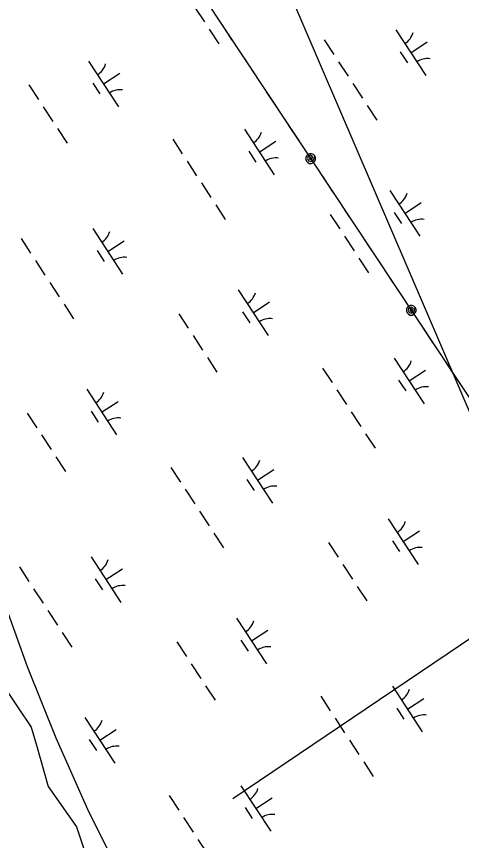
# Model space of a CAD drawing. Extents: x 3945642 to 3966284, y 206476 to 228921.
# Drawn here: x 3959193 to 3959601, y 214156 to 214912 of the extents above; entities that cross this region are included whole.
import ezdxf

# ---------------------------------------------------------------- set-up
doc = ezdxf.new("R2010")
doc.units = 0
for name, color, linetype in [('V-RIVR-EDGE', 7, 'Continuous'), ('V-UTIL-LINE', 7, 'Continuous'), ('V-WETL-SWMP', 7, 'Continuous')]:
    doc.layers.add(name, color=color, linetype=linetype)

msp = doc.modelspace()

# ---------------------------------------------------------------- linework, layer by layer
at = {"layer": 'V-RIVR-EDGE'}
msp.add_lwpolyline([(3959176.63, 214303.93), (3959194.44, 214277.81), (3959206.31, 214260), (3959211.06, 214243.38), (3959221.75, 214205.39), (3959247.87, 214168.58), (3959269.24, 214104.47)], dxfattribs=at)
at = {"layer": 'V-UTIL-LINE'}
for points in [[(3958881.28, 222827.27), (3957109.88, 218326.97), (3961480.16, 211741.64)], [(3960959.92, 211406.81), (3958349.22, 217477.37), (3962483.03, 212396.34)], [(3961849.21, 215846.08), (3961847.16, 215851.26), (3959391.2, 214194.19)], [(3959381.18, 214904.43), (3959390.58, 214890.27)], [(3959401.64, 214873.6), (3959411.04, 214859.44)], [(3959422.09, 214842.77), (3959431.49, 214828.61)], [(3959442.55, 214811.95), (3959451.95, 214797.78)], [(3959462.75, 214781.57), (3959463.28, 214782.9), (3959462.15, 214782.63), (3959461.67, 214781.35), (3959462.61, 214780.22), (3959464.07, 214781.1), (3959464.59, 214783.38), (3959462.78, 214784.51), (3959460.47, 214783.75), (3959459.9, 214781.53), (3959460.71, 214779.44), (3959463.01, 214778.74), (3959465.39, 214780.13), (3959466.5, 214784.05), (3959465.26, 214785.3), (3959463.64, 214785.98), (3959461.89, 214785.98), (3959460.26, 214785.31), (3959459.02, 214784.08), (3959458.34, 214782.46), (3959458.33, 214780.7), (3959459, 214779.08), (3959460.24, 214777.83), (3959461.86, 214777.15), (3959463.61, 214777.15), (3959465.24, 214777.82), (3959466.48, 214779.05), (3959467.16, 214780.67), (3959467.17, 214782.43), (3959466.5, 214784.05)], [(3959473.52, 214765.29), (3959482.92, 214751.12)], [(3959493.98, 214734.46), (3959503.38, 214720.29)], [(3959514.44, 214703.63), (3959523.84, 214689.46)], [(3959534.89, 214672.8), (3959544.29, 214658.63)], [(3959555.09, 214642.42), (3959555.63, 214643.75), (3959554.49, 214643.49), (3959554.02, 214642.2), (3959554.96, 214641.08), (3959556.41, 214641.95), (3959556.94, 214644.23), (3959555.12, 214645.36), (3959552.81, 214644.6), (3959552.25, 214642.38), (3959553.05, 214640.3), (3959555.36, 214639.6), (3959557.74, 214640.98), (3959558.84, 214644.91), (3959557.6, 214646.15), (3959555.98, 214646.83), (3959554.23, 214646.83), (3959552.6, 214646.17), (3959551.36, 214644.93), (3959550.68, 214643.31), (3959550.68, 214641.55), (3959551.34, 214639.93), (3959552.58, 214638.68), (3959554.2, 214638.01), (3959555.96, 214638), (3959557.58, 214638.67), (3959558.83, 214639.91), (3959559.5, 214641.53), (3959559.51, 214643.28), (3959558.84, 214644.91)], [(3959565.86, 214626.14), (3959575.26, 214611.97)], [(3959586.32, 214595.31), (3959595.72, 214581.14)]]:
    msp.add_lwpolyline(points, dxfattribs=at)
at = {"layer": 'V-WETL-SWMP'}
for p, q in [((3959356.46, 214920.2), (3959365.23, 214906.81)), ((3959369.61, 214900.12), (3959378.38, 214886.74)), ((3959541.08, 214899.57), (3959568.48, 214857.74)), ((3959475.28, 214890.44), (3959484.05, 214877.06)), ((3959554.78, 214878.66), (3959569.83, 214888.52)), ((3959545.03, 214879.45), (3959551.61, 214869.41)), ((3959258.86, 214870.96), (3959286.26, 214829.13)), ((3959488.43, 214870.37), (3959497.2, 214856.98)), ((3959272.56, 214850.05), (3959287.62, 214859.91)), ((3959204.17, 214849.12), (3959212.94, 214835.74)), ((3959262.82, 214850.84), (3959269.4, 214840.8)), ((3959501.59, 214850.29), (3959510.35, 214836.91)), ((3959217.32, 214829.04), (3959226.09, 214815.66)), ((3959514.74, 214830.22), (3959523.5, 214816.83)), ((3959230.47, 214808.97), (3959239.24, 214795.59)), ((3959401.94, 214808.42), (3959429.34, 214766.59)), ((3959336.14, 214799.29), (3959344.91, 214785.91)), ((3959415.64, 214787.5), (3959430.69, 214797.37)), ((3959405.89, 214788.3), (3959412.47, 214778.26)), ((3959349.29, 214779.22), (3959358.06, 214765.83)), ((3959362.45, 214759.14), (3959371.21, 214745.76)), ((3959535.52, 214752.19), (3959562.92, 214710.37)), ((3959375.6, 214739.07), (3959384.37, 214725.68)), ((3959549.22, 214731.28), (3959564.28, 214741.14)), ((3959480.83, 214730.35), (3959489.6, 214716.97)), ((3959539.48, 214732.07), (3959546.06, 214722.03)), ((3959262.8, 214717.27), (3959290.2, 214675.44)), ((3959197, 214708.14), (3959205.77, 214694.76)), ((3959493.98, 214710.28), (3959502.75, 214696.89)), ((3959276.5, 214696.35), (3959291.55, 214706.22)), ((3959266.76, 214697.14), (3959273.33, 214687.11)), ((3959210.16, 214688.07), (3959218.92, 214674.68)), ((3959507.13, 214690.2), (3959515.9, 214676.82)), ((3959223.31, 214667.99), (3959232.08, 214654.61)), ((3959396.38, 214661.04), (3959423.78, 214619.21)), ((3959236.46, 214647.91), (3959245.23, 214634.53)), ((3959410.08, 214640.13), (3959425.14, 214649.99)), ((3959400.34, 214640.92), (3959406.92, 214630.88)), ((3959341.69, 214639.2), (3959350.46, 214625.82)), ((3959354.84, 214619.13), (3959363.61, 214605.74)), ((3959368, 214599.05), (3959376.76, 214585.67)), ((3959539.46, 214598.5), (3959566.86, 214556.67)), ((3959473.66, 214589.37), (3959482.43, 214575.99)), ((3959553.16, 214577.59), (3959568.21, 214587.45)), ((3959543.42, 214578.38), (3959549.99, 214568.34)), ((3959257.24, 214569.89), (3959284.64, 214528.06)), ((3959486.82, 214569.3), (3959495.58, 214555.91)), ((3959270.94, 214548.98), (3959286, 214558.84)), ((3959261.2, 214549.77), (3959267.78, 214539.73)), ((3959499.97, 214549.22), (3959508.73, 214535.84)), ((3959202.55, 214548.05), (3959211.32, 214534.67)), ((3959215.7, 214527.97), (3959224.47, 214514.59)), ((3959513.12, 214529.15), (3959521.89, 214515.76)), ((3959228.86, 214507.9), (3959237.62, 214494.52)), ((3959400.32, 214507.35), (3959427.72, 214465.52)), ((3959334.52, 214498.22), (3959343.29, 214484.84)), ((3959414.02, 214486.43), (3959429.07, 214496.3)), ((3959404.28, 214487.22), (3959410.85, 214477.19)), ((3959347.68, 214478.15), (3959356.44, 214464.76)), ((3959360.83, 214458.07), (3959369.6, 214444.69)), ((3959533.9, 214451.12), (3959561.3, 214409.3)), ((3959373.98, 214437.99), (3959382.75, 214424.61)), ((3959547.6, 214430.21), (3959562.66, 214440.07)), ((3959479.21, 214429.28), (3959487.98, 214415.9)), ((3959537.86, 214431), (3959544.44, 214420.96)), ((3959261.18, 214416.19), (3959288.58, 214374.37)), ((3959195.39, 214407.07), (3959204.15, 214393.69)), ((3959492.36, 214409.21), (3959501.13, 214395.82)), ((3959274.88, 214395.28), (3959289.94, 214405.15)), ((3959265.14, 214396.07), (3959271.71, 214386.04)), ((3959177.46, 214384.81), (3959202.51, 214315.72)), ((3959208.54, 214386.99), (3959217.31, 214373.61)), ((3959505.52, 214389.13), (3959514.28, 214375.75)), ((3959221.69, 214366.92), (3959230.46, 214353.54)), ((3959394.77, 214359.97), (3959422.16, 214318.14)), ((3959234.84, 214346.84), (3959243.61, 214333.46)), ((3959408.47, 214339.06), (3959423.52, 214348.92)), ((3959340.07, 214338.13), (3959348.84, 214324.75)), ((3959398.72, 214339.85), (3959405.3, 214329.81)), ((3959202.51, 214315.72), (3959228.81, 214250.14)), ((3959353.23, 214318.06), (3959361.99, 214304.67)), ((3959366.38, 214297.98), (3959375.14, 214284.6)), ((3959537.84, 214297.43), (3959565.24, 214255.6)), ((3959472.05, 214288.3), (3959480.81, 214274.92)), ((3959551.54, 214276.51), (3959566.6, 214286.38)), ((3959541.8, 214277.31), (3959548.37, 214267.27)), ((3959255.63, 214268.82), (3959283.03, 214226.99)), ((3959485.2, 214268.23), (3959493.96, 214254.84)), ((3959269.33, 214247.91), (3959284.38, 214257.77)), ((3959228.81, 214250.14), (3959259.28, 214182.09)), ((3959259.58, 214248.7), (3959266.16, 214238.66)), ((3959498.35, 214248.15), (3959507.12, 214234.77)), ((3959511.5, 214228.08), (3959520.27, 214214.69)), ((3959398.7, 214206.28), (3959426.1, 214164.45)), ((3959332.91, 214197.15), (3959341.67, 214183.77)), ((3959412.4, 214185.36), (3959427.46, 214195.23)), ((3959402.66, 214186.15), (3959409.23, 214176.12)), ((3959259.28, 214182.09), (3959301.68, 214097.31)), ((3959346.06, 214177.08), (3959354.83, 214163.69)), ((3959359.21, 214157), (3959367.98, 214143.62))]:
    msp.add_line(p, q, dxfattribs=at)
for centre, start, end in [((3959539.84, 214901.89), 302.45745, 344.00111), ((3959257.63, 214873.28), 302.45745, 344.00111), ((3959570.11, 214855.68), 82.45745, 124.00111), ((3959287.9, 214827.07), 82.45745, 124.00111), ((3959400.7, 214810.74), 302.45745, 344.00111), ((3959430.97, 214764.53), 82.45745, 124.00111), ((3959534.28, 214754.51), 302.45745, 344.00111), ((3959564.56, 214708.3), 82.45745, 124.00111), ((3959261.56, 214719.59), 302.45745, 344.00111), ((3959291.83, 214673.38), 82.45745, 124.00111), ((3959395.15, 214663.36), 302.45745, 344.00111), ((3959425.42, 214617.15), 82.45745, 124.00111), ((3959538.22, 214600.82), 302.45745, 344.00111), ((3959568.49, 214554.61), 82.45745, 124.00111), ((3959256.01, 214572.21), 302.45745, 344.00111), ((3959286.28, 214526), 82.45745, 124.00111), ((3959399.08, 214509.67), 302.45745, 344.00111), ((3959429.35, 214463.46), 82.45745, 124.00111), ((3959532.67, 214453.44), 302.45745, 344.00111), ((3959562.94, 214407.23), 82.45745, 124.00111), ((3959259.94, 214418.52), 302.45745, 344.00111), ((3959290.21, 214372.31), 82.45745, 124.00111), ((3959393.53, 214362.29), 302.45745, 344.00111), ((3959423.8, 214316.08), 82.45745, 124.00111), ((3959536.6, 214299.75), 302.45745, 344.00111), ((3959566.87, 214253.54), 82.45745, 124.00111), ((3959254.39, 214271.14), 302.45745, 344.00111), ((3959284.66, 214224.93), 82.45745, 124.00111), ((3959397.46, 214208.6), 302.45745, 344.00111), ((3959427.73, 214162.39), 82.45745, 124.00111)]:
    msp.add_arc(centre, 17.62, start, end, dxfattribs=at)

doc.saveas('drawing.dxf')
